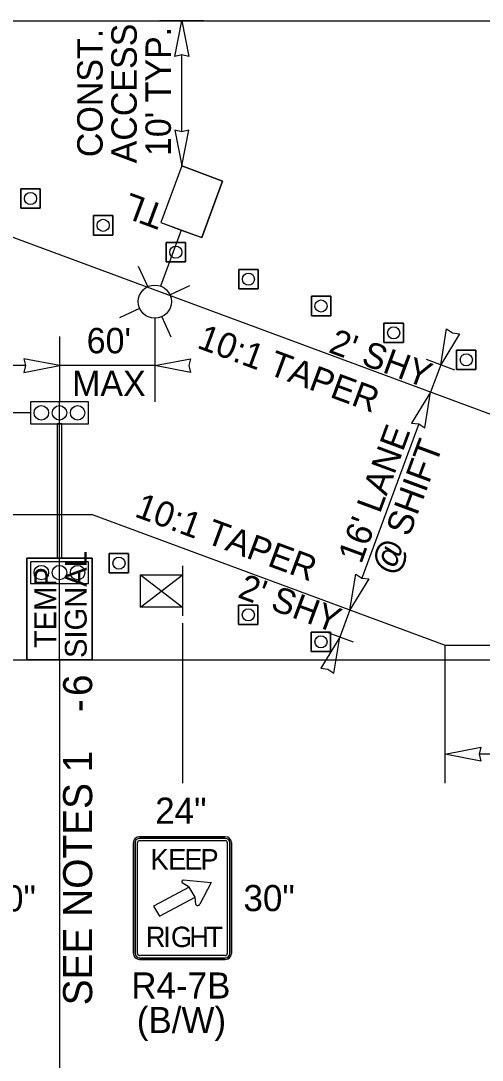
# Model space of a CAD drawing. Extents: x 99977 to 100176, y 99905 to 100011.
# Drawn here: x 100050.993 to 100052.264, y 99945.076 to 99947.939 of the extents above; entities that cross this region are included whole.
import ezdxf

# ---------------------------------------------------------------- set-up
doc = ezdxf.new("R2010")
doc.units = 0
for name, color, linetype in [('RD_ED_ShoulderPavedEdge', 7, 'Continuous'), ('RD_MK_LineEdgeWhite', 7, 'Continuous'), ('TR_SN_ConstructionSigns', 7, 'Continuous'), ('TR_WZ_PortableLightStandard', 7, 'Continuous'), ('TR_WZ_PortableSignMount5ftMinBlk-Wht', 7, 'Continuous'), ('TR_WZ_TempSignal', 7, 'Continuous'), ('TR_WZ_TrafficCone', 7, 'Continuous'), ('TR_WZ_WorkZoneDetails', 7, 'Continuous'), ('TR_WZ_WorkZoneTextCurrent', 7, 'Continuous')]:
    doc.layers.add(name, color=color, linetype=linetype)

msp = doc.modelspace()

# ---------------------------------------------------------------- linework, layer by layer
at = {"layer": 'RD_ED_ShoulderPavedEdge'}
for p, q in [((100040.1076, 99947.9393), (100055.45, 99947.9393)), ((100040.1076, 99946.1793), (100055.45, 99946.1793))]:
    msp.add_line(p, q, dxfattribs=at)
at = {"layer": 'RD_MK_LineEdgeWhite'}
for p, q in [((100050.4406, 99947.5393), (100052.9246, 99946.6193)), ((100040.1076, 99946.5793), (100051.1899, 99946.5793)), ((100051.1899, 99946.5793), (100052.1619, 99946.2193)), ((100052.1619, 99946.2193), (100055.45, 99946.2193))]:
    msp.add_line(p, q, dxfattribs=at)
at = {"layer": 'TR_SN_ConstructionSigns'}
for p, q in [((100051.3202, 99945.6913), (100051.5565, 99945.6913)), ((100051.5565, 99945.6913), (100051.3202, 99945.6913)), ((100051.5565, 99945.6869), (100051.3202, 99945.6869)), ((100051.3034, 99945.3696), (100051.3034, 99945.6755)), ((100051.3034, 99945.6755), (100051.3034, 99945.3696)), ((100051.308, 99945.6755), (100051.308, 99945.3696)), ((100051.3146, 99945.3696), (100051.3146, 99945.6755)), ((100051.3202, 99945.6808), (100051.5565, 99945.6808)), ((100051.5621, 99945.6755), (100051.5621, 99945.3696)), ((100051.5687, 99945.3696), (100051.5687, 99945.6755)), ((100051.5734, 99945.6755), (100051.5734, 99945.3696)), ((100051.5734, 99945.3696), (100051.5734, 99945.6755)), ((100051.4407, 99945.5725), (100051.5177, 99945.5656)), ((100051.4567, 99945.5529), (100051.359, 99945.5)), ((100051.4567, 99945.5529), (100051.4382, 99945.5647)), ((100051.4736, 99945.5255), (100051.4567, 99945.5529)), ((100051.4736, 99945.5255), (100051.4567, 99945.5529)), ((100051.4567, 99945.5529), (100051.4567, 99945.5529)), ((100051.5177, 99945.5656), (100051.4863, 99945.506)), ((100051.3758, 99945.4726), (100051.4736, 99945.5255)), ((100051.4752, 99945.5045), (100051.4736, 99945.5255)), ((100051.4736, 99945.5255), (100051.4736, 99945.5255)), ((100051.359, 99945.5), (100051.3758, 99945.4726)), ((100051.5565, 99945.3644), (100051.3202, 99945.3644)), ((100051.3202, 99945.3582), (100051.5565, 99945.3582)), ((100051.5565, 99945.3538), (100051.3202, 99945.3538)), ((100051.3202, 99945.3538), (100051.5565, 99945.3538))]:
    msp.add_line(p, q, dxfattribs=at)
for centre, major_axis, ratio, start_param, end_param in [((100051.3202, 99945.6755), (-0.0169, 0), 0.9375, 4.712389, 6.283185), ((100051.3202, 99945.6755), (-0.0169, 0), 0.9375, 4.712389, 6.283185), ((100051.3202, 99945.6755), (0.0122, 0), 0.9375, 1.570796, 3.141593), ((100051.5565, 99945.6755), (-0.0169, 0), 0.9375, 3.141593, 4.712389), ((100051.5565, 99945.6755), (-0.0169, 0), 0.9375, 3.141593, 4.712389), ((100051.5565, 99945.6755), (0.0122, 0), 0.9375, 0, 1.570796), ((100051.3202, 99945.6755), (0.00563, 0), 0.9375, 1.570796, 3.141593), ((100051.5565, 99945.6755), (0.00562, 0), 0.9375, 6.283185, 7.853982), ((100051.4415, 99945.568), (0.00485, -0.00001), 0.937492, 1.73335, 3.955171), ((100051.4804, 99945.5075), (0.00607, -0.00002), 0.9368, 3.700197, 6.020834), ((100051.3202, 99945.3696), (0.0169, 0), 0.9375, 3.141593, 4.712389), ((100051.3202, 99945.3696), (0.0169, 0), 0.9375, 3.141593, 4.712389), ((100051.3202, 99945.3696), (0.0122, 0), 0.9375, 3.141593, 4.712389), ((100051.3202, 99945.3696), (0.00563, 0), 0.9375, 3.141593, 4.712389), ((100051.5565, 99945.3696), (0.0169, 0), 0.9375, 4.712389, 6.283185), ((100051.5565, 99945.3696), (0.0122, 0), 0.9375, 4.712389, 6.283185), ((100051.5565, 99945.3696), (0.00562, 0), 0.9375, 4.712389, 6.283185), ((100051.5565, 99945.3696), (0.0169, 0), 0.9375, 4.712389, 6.283185)]:
    msp.add_ellipse(centre, major_axis=major_axis, ratio=ratio, start_param=start_param, end_param=end_param, dxfattribs=at)
at = {"layer": 'TR_WZ_PortableLightStandard'}
for p, q in [((100051.4367, 99947.5393), (100051.3791, 99947.3837)), ((100051.4367, 99947.5393), (100051.3791, 99947.3837)), ((100051.4367, 99947.5393), (100051.5492, 99947.4976)), ((100051.5492, 99947.4976), (100051.4916, 99947.342)), ((100051.4916, 99947.342), (100051.5492, 99947.4976)), ((100051.3791, 99947.3837), (100051.4916, 99947.342)), ((100051.4353, 99947.3628), (100051.3782, 99947.2087)), ((100051.3432, 99947.2073), (100051.3178, 99947.2626)), ((100051.4039, 99947.1848), (100051.4593, 99947.2103)), ((100051.3207, 99947.1467), (100051.2655, 99947.1212)), ((100051.3815, 99947.1242), (100051.4069, 99947.0688))]:
    msp.add_line(p, q, dxfattribs=at)
for points in [[(100051.5492, 99947.4976), (100051.493, 99947.5185), (100051.4367, 99947.5393)], [(100051.3791, 99947.3837), (100051.4353, 99947.3628), (100051.4916, 99947.342)]]:
    msp.add_lwpolyline(points, dxfattribs=at)
msp.add_circle((100051.3623, 99947.1657), 0.0457, dxfattribs=at)
msp.add_circle((100051.3623, 99947.1657), 0.0457, dxfattribs=at)
at = {"layer": 'TR_WZ_PortableSignMount5ftMinBlk-Wht'}
for p, q in [((100051.4384, 99946.4376), (100051.4384, 99946.2997)), ((100051.3233, 99946.3238), (100051.4384, 99946.4134)), ((100051.3233, 99946.4134), (100051.4384, 99946.3238)), ((100051.3807, 99946.3685), (100051.3807, 99946.3685)), ((100051.3808, 99946.3686), (100051.3808, 99946.3686))]:
    msp.add_line(p, q, dxfattribs=at)
msp.add_lwpolyline([(100051.3233, 99946.3238), (100051.3233, 99946.4134), (100051.4384, 99946.4134), (100051.4384, 99946.3238)], close=True, dxfattribs=at)
at = {"layer": 'TR_WZ_TempSignal'}
for p, q in [((100051.02, 99946.8893), (100051.02, 99946.8293)), ((100051.1798, 99946.8893), (100051.02, 99946.8893)), ((100051.0999, 99946.1789), (100051.0999, 99946.8893)), ((100051.1798, 99946.8293), (100051.1798, 99946.8893)), ((100051.02, 99946.8293), (100051.1798, 99946.8293)), ((100051.0932, 99946.8293), (100051.0932, 99946.4591)), ((100051.1065, 99946.8293), (100051.0932, 99946.8293)), ((100051.1065, 99946.4591), (100051.1065, 99946.8293)), ((100051.0098, 99946.1789), (100051.0098, 99946.4591)), ((100051.0098, 99946.4591), (100051.1899, 99946.4591)), ((100051.0932, 99946.4591), (100051.0098, 99946.4591)), ((100051.0098, 99946.4591), (100051.0098, 99946.1789)), ((100051.0932, 99946.4591), (100051.1065, 99946.4591)), ((100051.1065, 99946.4591), (100051.0932, 99946.4591)), ((100051.1899, 99946.4591), (100051.1065, 99946.4591)), ((100051.1899, 99946.4591), (100051.1899, 99946.1789)), ((100051.1899, 99946.1789), (100051.1899, 99946.4591)), ((100051.02, 99946.4491), (100051.02, 99946.3891)), ((100051.1798, 99946.4491), (100051.02, 99946.4491)), ((100051.1798, 99946.3891), (100051.1798, 99946.4491)), ((100051.02, 99946.3891), (100051.1798, 99946.3891)), ((100051.1899, 99946.1789), (100051.0098, 99946.1789)), ((100051.0098, 99946.1789), (100051.1899, 99946.1789))]:
    msp.add_line(p, q, dxfattribs=at)
for points in [[(100051.1798, 99946.8293), (100051.1798, 99946.8893), (100051.02, 99946.8893), (100051.02, 99946.8293), (100051.1798, 99946.8293)], [(100051.1798, 99946.3891), (100051.1798, 99946.4491), (100051.02, 99946.4491), (100051.02, 99946.3891), (100051.1798, 99946.3891)]]:
    msp.add_lwpolyline(points, dxfattribs=at)
for centre in [(100051.0499, 99946.8593), (100051.0499, 99946.8593), (100051.0999, 99946.8593), (100051.0999, 99946.8593), (100051.1498, 99946.8593), (100051.1498, 99946.8593), (100051.0499, 99946.4191), (100051.0499, 99946.4191), (100051.0999, 99946.4191), (100051.0999, 99946.4191), (100051.1498, 99946.4191), (100051.1498, 99946.4191)]:
    msp.add_circle(centre, 0.02, dxfattribs=at)
at = {"layer": 'TR_WZ_TrafficCone'}
for points in [[(100051.0469, 99947.4766), (100050.9936, 99947.4766), (100050.9936, 99947.4232), (100051.0469, 99947.4232), (100051.0469, 99947.4766)], [(100051.0469, 99947.4232), (100050.9936, 99947.4232), (100050.9936, 99947.4766), (100051.0469, 99947.4766), (100051.0469, 99947.4232)], [(100051.2469, 99947.4025), (100051.1936, 99947.4025), (100051.1936, 99947.3492), (100051.2469, 99947.3492), (100051.2469, 99947.4025)], [(100051.2469, 99947.3492), (100051.1936, 99947.3492), (100051.1936, 99947.4025), (100051.2469, 99947.4025), (100051.2469, 99947.3492)], [(100051.4469, 99947.3284), (100051.3936, 99947.3284), (100051.3936, 99947.2751), (100051.4469, 99947.2751), (100051.4469, 99947.3284)], [(100051.4469, 99947.2751), (100051.3936, 99947.2751), (100051.3936, 99947.3284), (100051.4469, 99947.3284), (100051.4469, 99947.2751)], [(100051.6469, 99947.2544), (100051.5936, 99947.2544), (100051.5936, 99947.201), (100051.6469, 99947.201), (100051.6469, 99947.2544)], [(100051.6469, 99947.201), (100051.5936, 99947.201), (100051.5936, 99947.2544), (100051.6469, 99947.2544), (100051.6469, 99947.201)], [(100051.8469, 99947.1803), (100051.7936, 99947.1803), (100051.7936, 99947.1269), (100051.8469, 99947.1269), (100051.8469, 99947.1803)], [(100051.8469, 99947.1269), (100051.7936, 99947.1269), (100051.7936, 99947.1803), (100051.8469, 99947.1803), (100051.8469, 99947.1269)], [(100052.0469, 99947.1062), (100051.9936, 99947.1062), (100051.9936, 99947.0529), (100052.0469, 99947.0529), (100052.0469, 99947.1062)], [(100052.0469, 99947.0529), (100051.9936, 99947.0529), (100051.9936, 99947.1062), (100052.0469, 99947.1062), (100052.0469, 99947.0529)], [(100052.2469, 99947.0321), (100052.1936, 99947.0321), (100052.1936, 99946.9788), (100052.2469, 99946.9788), (100052.2469, 99947.0321)], [(100052.2469, 99946.9788), (100052.1936, 99946.9788), (100052.1936, 99947.0321), (100052.2469, 99947.0321), (100052.2469, 99946.9788)], [(100051.237, 99946.472), (100051.2903, 99946.472), (100051.2903, 99946.4187), (100051.237, 99946.4187), (100051.237, 99946.472)], [(100051.237, 99946.4187), (100051.2903, 99946.4187), (100051.2903, 99946.472), (100051.237, 99946.472), (100051.237, 99946.4187)], [(100051.5933, 99946.3294), (100051.6466, 99946.3294), (100051.6466, 99946.2761), (100051.5933, 99946.2761), (100051.5933, 99946.3294)], [(100051.5933, 99946.2761), (100051.6466, 99946.2761), (100051.6466, 99946.3294), (100051.5933, 99946.3294), (100051.5933, 99946.2761)], [(100051.7933, 99946.2553), (100051.8466, 99946.2553), (100051.8466, 99946.202), (100051.7933, 99946.202), (100051.7933, 99946.2553)], [(100051.7933, 99946.202), (100051.8466, 99946.202), (100051.8466, 99946.2553), (100051.7933, 99946.2553), (100051.7933, 99946.202)]]:
    msp.add_lwpolyline(points, dxfattribs=at)
for centre in [(100051.0202, 99947.4499), (100051.2202, 99947.3758), (100051.4202, 99947.3018), (100051.6202, 99947.2277), (100051.8202, 99947.1536), (100052.0202, 99947.0795), (100052.2202, 99947.0055), (100051.2637, 99946.4453), (100051.62, 99946.3027), (100051.82, 99946.2287)]:
    msp.add_circle(centre, 0.0167, dxfattribs=at)
at = {"layer": 'TR_WZ_WorkZoneDetails'}
for p, q in [((100051.4967, 99947.9393), (100051.3767, 99947.9393)), ((100051.4367, 99947.633), (100051.4367, 99947.8456)), ((100051.3623, 99947.12), (100051.3623, 99946.8893)), ((100051.0999, 99947.0693), (100051.0999, 99946.8893)), ((100052.1883, 99946.9773), (100052.1111, 99947.0059)), ((100051.0061, 99946.9893), (100049.9513, 99946.9893)), ((100051.3623, 99946.9893), (100051.0999, 99946.9893)), ((100052.1497, 99946.9916), (100052.1219, 99946.9166)), ((100051.02, 99946.8593), (100050.86, 99946.8593)), ((100052.0894, 99946.8287), (100051.9322, 99946.4043)), ((100051.8996, 99946.3164), (100051.8718, 99946.2414)), ((100051.4384, 99946.2797), (100051.4384, 99945.8393)), ((100051.9094, 99946.2275), (100051.8322, 99946.2561)), ((100052.1619, 99945.8393), (100052.1619, 99946.2193)), ((100051.0999, 99946.1793), (100051.0999, 99944.4092)), ((100052.9532, 99945.9193), (100052.2556, 99945.9193))]:
    msp.add_line(p, q, dxfattribs=at)
for points in [[(100051.4367, 99947.9393), (100051.456, 99947.841), (100051.4367, 99947.8456), (100051.4174, 99947.841)], [(100051.4367, 99947.5393), (100051.456, 99947.6376), (100051.4367, 99947.633), (100051.4174, 99947.6376)], [(100052.1497, 99946.9916), (100052.1658, 99947.0905), (100052.1822, 99947.0795), (100052.2019, 99947.0771)], [(100051.0999, 99946.9893), (100051.0016, 99947.0085), (100051.0061, 99946.9893), (100051.0016, 99946.97)], [(100051.3623, 99946.9893), (100051.4606, 99947.0085), (100051.4561, 99946.9893), (100051.4606, 99946.97)], [(100052.1219, 99946.9166), (100052.0697, 99946.8311), (100052.0894, 99946.8287), (100052.1058, 99946.8177)], [(100051.8996, 99946.3164), (100051.9157, 99946.4153), (100051.9322, 99946.4043), (100051.9518, 99946.4019)], [(100051.8718, 99946.2414), (100051.8196, 99946.156), (100051.8393, 99946.1535), (100051.8558, 99946.1426)], [(100052.1619, 99945.9193), (100052.2602, 99945.9386), (100052.2556, 99945.9193), (100052.2602, 99945.9)]]:
    msp.add_lwpolyline(points, close=True, dxfattribs=at)

# ---------------------------------------------------------------- texts
at = {"layer": 'TR_SN_ConstructionSigns'}
for s, p in [('24"', (100051.3636, 99945.7273)), ('30"', (100050.8937, 99945.4858)), ('30"', (100051.6066, 99945.4866)), ('R4-7B', (100051.2977, 99945.2458)), ('(B/W)', (100051.3128, 99945.1507))]:
    msp.add_text(s, height=0.072, rotation=360, dxfattribs=at).set_placement(p)
for s, p in [('K', (100051.3503, 99945.6013)), ('E', (100051.3993, 99945.6013)), ('E', (100051.4437, 99945.6013)), ('P', (100051.4881, 99945.6013)), ('R', (100051.3377, 99945.3876)), ('I', (100051.3855, 99945.3876)), ('G', (100051.4069, 99945.3876)), ('H', (100051.4575, 99945.3876)), ('T', (100051.5042, 99945.3876))]:
    msp.add_text(s, height=0.0562, dxfattribs=at).set_placement(p)
at = {"layer": 'TR_WZ_PortableLightStandard'}
msp.add_text('TL', height=0.07, rotation=159.6769, dxfattribs=at).set_placement((100051.3958, 99947.4287))
at = {"layer": 'TR_WZ_TempSignal'}
for s, p in [('SIGNAL', (100051.1748, 99946.184)), ('TEMP', (100051.0908, 99946.2111))]:
    msp.add_text(s, height=0.06, rotation=90, dxfattribs=at).set_placement(p)
at = {"layer": 'TR_WZ_WorkZoneTextCurrent'}
for s, height, rotation, p in [('ACCESS', 0.07, 90, (100051.3127, 99947.5465)), ('CONST.', 0.07, 90, (100051.2187, 99947.5637)), ("10' TYP.", 0.07, 90, (100051.4067, 99947.5666)), ("60'", 0.07, 360, (100051.1748, 99947.0233)), ('10:1 TAPER', 0.07, 339.6769, (100051.4758, 99947.0392)), ("2' SHY", 0.07, 339.6769, (100051.838, 99947.0271)), ('MAX', 0.07, 360, (100051.1346, 99946.9053)), ("16' LANE", 0.07, 69.6769, (100051.9308, 99946.4408)), ('SHIFT', 0.07, 69.6769, (100052.063, 99946.5156)), ('10:1 TAPER', 0.07, 339.6769, (100051.3038, 99946.5747)), ('@', 0.07, 69.6769, (100052.023, 99946.4077)), ("2' SHY", 0.07, 339.6769, (100051.5879, 99946.3519)), ('6', 0.08, 90, (100051.1899, 99946.079)), ('-', 0.08, 90, (100051.1899, 99946.0349)), ('SEE NOTES 1', 0.08, 90, (100051.1899, 99945.2272))]:
    msp.add_text(s, height=height, rotation=rotation, dxfattribs=at).set_placement(p)

doc.saveas('drawing.dxf')
